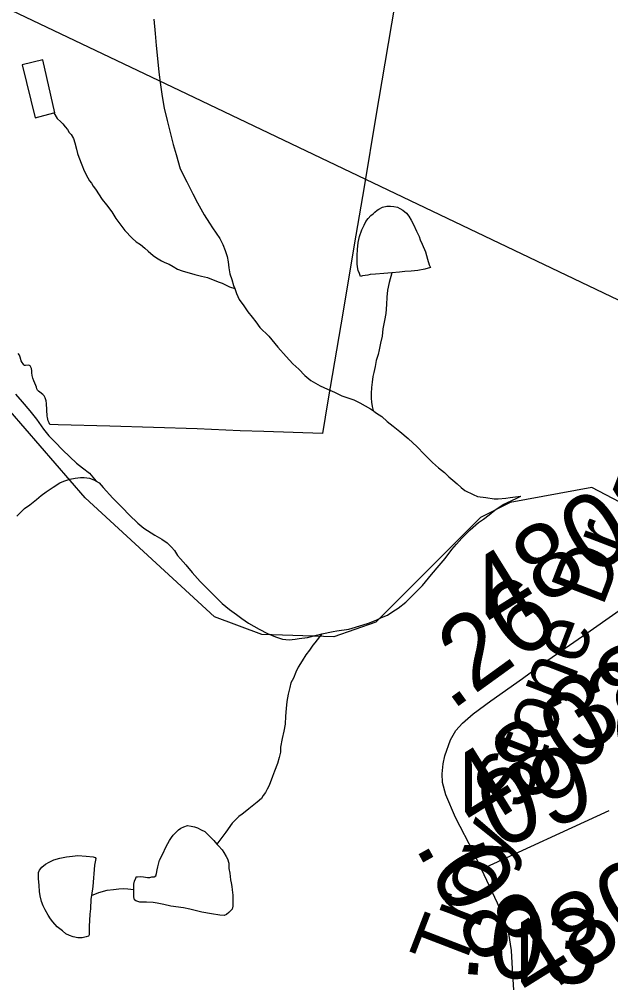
# Model space of a CAD drawing. Extents: x 2001466 to 31450019, y -30647475 to 847247.
# Drawn here: x 2050435 to 2052417, y 660371 to 663620 of the extents above; entities that cross this region are included whole.
import ezdxf

# ---------------------------------------------------------------- set-up
doc = ezdxf.new("R2010")
doc.units = 0
for name, color, linetype in [('Exist Boundary Political City Limit New', 7, 'Continuous'), ('Exist Hydrographic Creek Single Shore', 7, 'Continuous'), ('Exist Hydrographic Misc Water Feature', 7, 'Continuous'), ('Exist Road Secondary Mileage Hundredths English Label', 7, 'Continuous'), ('Exist Road Secondary Type 51 Attributed', 7, 'Continuous'), ('Exist Road Secondary Type 51 Label', 7, 'Continuous'), ('Exist Road Secondary Type 51 Number Label', 7, 'Continuous'), ('Exist Utilities Electrical Transmission Line', 7, 'Continuous'), ('Map Preparation Boundary City Limit Buffer Line', 7, 'Continuous')]:
    doc.layers.add(name, color=color, linetype=linetype)

msp = doc.modelspace()

# ---------------------------------------------------------------- linework, layer by layer
at = {"layer": 'Exist Boundary Political City Limit New'}
for points in [[(2051693.8, 663670.6), (2051660.2, 663472.7), (2051630.2, 663295.2), (2051590.4, 663059.1), (2051557.4, 662864.2)], [(2051557.4, 662864.2), (2051519.8, 662641.6), (2051469.1, 662341.7), (2051450.6, 662232.1), (2051254.1, 662238), (2051174.9, 662241.2), (2051031.1, 662247), (2050737.9, 662256.4), (2050564.6, 662260.8), (2050537.2, 662261.9), (2050534.2, 662267.4), (2050531.6, 662274.4), (2050528.9, 662285.5), (2050528.1, 662290), (2050525.5, 662331.8), (2050524.1, 662340.9), (2050521.1, 662351.8), (2050517.9, 662358.4), (2050513.8, 662362.9), (2050503.2, 662369.9), (2050498.4, 662373.5), (2050495.1, 662377.2), (2050493.5, 662381.5), (2050492.2, 662386.8), (2050490.4, 662392.8), (2050482.8, 662408.8), (2050479.8, 662417.2), (2050477.9, 662426.2), (2050477, 662434.6), (2050476.8, 662441.9), (2050475.2, 662449.6), (2050471, 662458.1), (2050469.1, 662459.9), (2050466.9, 662460.6), (2050455.4, 662459.5), (2050452, 662460.1), (2050449.6, 662462.1), (2050447, 662465.3), (2050444.4, 662469.2), (2050441.2, 662475.6), (2050438, 662488.1), (2050435.2, 662494.6), (2050431.2, 662500.1)]]:
    msp.add_lwpolyline(points, dxfattribs=at)
at = {"layer": 'Exist Hydrographic Creek Single Shore'}
msp.add_lwpolyline([(2052588.2, 661927.8), (2052354.2, 662050.7), (2052080.3, 662000.5), (2051980.2, 661950.1), (2051630.2, 661599.5), (2051489.1, 661549.9), (2051247.1, 661558.1), (2051089.2, 661617.1), (2050655.1, 662016.3), (2050404.2, 662306.8), (2050346.1, 662406.5), (2050196.2, 662537.4), (2049962.3, 662663.5), (2049720.3, 662970.3), (2049613.3, 662989.9)], dxfattribs=at)
at = {"layer": 'Exist Hydrographic Misc Water Feature'}
for points in [[(2050885.4, 663620.7), (2050889.5, 663572.6), (2050893.4, 663532.7), (2050897.5, 663488.7), (2050901.8, 663442.7), (2050907.8, 663400.8), (2050913.9, 663360.8), (2050919.9, 663322.8), (2050929.9, 663280.8), (2050940.2, 663240.8), (2050950, 663200.8), (2050960.3, 663166.9), (2050974.2, 663118.9), (2050996.3, 663075), (2051016.4, 663035), (2051032.4, 663005), (2051054.6, 662965.1), (2051072.6, 662937.1), (2051082.7, 662921.1), (2051094.6, 662903.2), (2051106.7, 662885.2), (2051116.7, 662865.2), (2051124.7, 662845.3), (2051130.9, 662825.3), (2051134.8, 662807.3), (2051136.8, 662787.3), (2051140.9, 662767.3), (2051147.1, 662747.4), (2051153, 662727.4), (2051156.9, 662717.4)], [(2050550, 663306.1), (2050554.1, 663306.1), (2050513.7, 663484), (2050443.7, 663467.9), (2050488, 663290), (2050550, 663306.1)], [(2050550, 663306.1), (2050562, 663288.1), (2050574.1, 663276.1), (2050580.1, 663270.1), (2050588.1, 663260.1), (2050596.1, 663250.2), (2050602, 663240.2), (2050608.2, 663234.2), (2050616.2, 663220.2), (2050620.3, 663206.3), (2050626.2, 663184.3), (2050630.1, 663170.3), (2050634.2, 663158.3), (2050644.3, 663132.3), (2050652.3, 663112.3), (2050664.4, 663088.4), (2050670.3, 663078.3), (2050676.5, 663070.4), (2050682.4, 663060.4), (2050690.4, 663050.4)], [(2050690.4, 663050.4), (2050712.6, 663016.4), (2050726.5, 662998.4), (2050744.5, 662974.5), (2050758.7, 662952.5), (2050774.7, 662930.6), (2050788.6, 662912.6), (2050812.6, 662886.6), (2050826.8, 662874.7), (2050840.7, 662864.7), (2050854.9, 662852.7), (2050866.8, 662842.8), (2050882.8, 662828.8), (2050894.8, 662820.8), (2050910.8, 662810.8), (2050922.9, 662804.9), (2050936.9, 662798.9), (2050950.8, 662791), (2050964.8, 662783), (2050980.8, 662777), (2051023, 662765.1), (2051044.9, 662759.1), (2051065, 662755.1), (2051079, 662749.2), (2051105, 662739.2), (2051114.9, 662735.3), (2051138.9, 662723.3), (2051156.9, 662717.4)], [(2051682.9, 662770.3), (2051656.8, 662768.3), (2051628.9, 662766.2), (2051610.9, 662764.2), (2051602.9, 662762.2), (2051584.8, 662760.1), (2051578.9, 662758.1), (2051574.8, 662768.1), (2051570.9, 662778.1), (2051568.6, 662790.1), (2051566.8, 662800.1), (2051566.8, 662814.1), (2051566.8, 662828.1), (2051568.6, 662848.1), (2051570.5, 662872.1), (2051574.6, 662892.1), (2051582.6, 662914.1), (2051590.4, 662930.1), (2051596.5, 662942.1), (2051604.5, 662952.1), (2051612.5, 662962.1), (2051620.5, 662968.1), (2051626.5, 662974.1), (2051634.3, 662980.2), (2051640.4, 662984.2), (2051652.3, 662990.2), (2051666.3, 662994.2), (2051678.4, 662994.3), (2051690.2, 662992.3), (2051702.3, 662990.3), (2051710.3, 662986.3), (2051720.4, 662980.3), (2051732.3, 662970.3), (2051740.5, 662960.4), (2051748.5, 662946.4), (2051756.5, 662932.4), (2051766.5, 662910.4), (2051774.5, 662892.5), (2051778.6, 662880.5), (2051784.6, 662866.5), (2051796.7, 662840.5), (2051802.6, 662816.6), (2051808.8, 662796.6), (2051812.7, 662788.6), (2051794.6, 662782.5), (2051770.6, 662778.5), (2051748.7, 662776.4), (2051726.7, 662774.4), (2051708.7, 662772.4), (2051682.9, 662770.3)], [(2051682.9, 662770.3), (2051674.9, 662738.3), (2051668.9, 662712.3), (2051666.9, 662688.3), (2051665, 662664.3), (2051663.2, 662634.3), (2051659.1, 662610.3), (2051653.1, 662582.3), (2051651.3, 662558.3), (2051645.1, 662534.3), (2051641.2, 662512.3), (2051637.3, 662496.3), (2051631.4, 662476.3), (2051627.3, 662456.3), (2051623.4, 662436.3), (2051619.5, 662422.3), (2051617.5, 662404.3), (2051615.4, 662386.3), (2051613.6, 662366.3), (2051613.6, 662350.3), (2051615.6, 662336.3), (2051617.7, 662322.3), (2051620.3, 662308.4), (2051623.6, 662306.3)], [(2051156.9, 662717.4), (2051163.1, 662701.3), (2051171.1, 662681.3), (2051187, 662659.4), (2051201, 662639.4), (2051215.1, 662621.5), (2051227.2, 662605.5), (2051241.2, 662587.5), (2051271.1, 662557.6), (2051301.3, 662521.6), (2051329.4, 662489.7), (2051351.5, 662465.7), (2051371.4, 662447.8), (2051391.5, 662425.8), (2051411.4, 662409.8), (2051443.4, 662391.9), (2051467.6, 662379.9), (2051491.5, 662370.1), (2051515.5, 662358.1), (2051539.5, 662350.1), (2051555.5, 662344.2), (2051575.6, 662334.2), (2051593.7, 662324.2), (2051611.5, 662314.3), (2051620.3, 662308.4), (2051623.6, 662306.3)], [(2050421.8, 662364), (2050443.7, 662338.1), (2050469.8, 662308.1), (2050491.9, 662280.2), (2050515.9, 662246.2), (2050534, 662224.3), (2050554.1, 662204.3), (2050580.1, 662176.3), (2050626.2, 662132.5), (2050646.1, 662116.5), (2050670.1, 662098.5), (2050692.6, 662071.9), (2050702.1, 662066.6)], [(2051623.6, 662306.3), (2051631.6, 662300.3), (2051649.6, 662288.3), (2051667.7, 662272.3), (2051687.8, 662256.4), (2051709.7, 662238.5), (2051737.8, 662214.5), (2051767.8, 662186.6), (2051791.7, 662162.6), (2051819.8, 662134.7), (2051839.9, 662116.7), (2051860, 662100.8), (2051874, 662086.8), (2051888.1, 662074.9), (2051902.1, 662062.8), (2051916, 662050.8), (2051928.1, 662040.9), (2051956, 662027), (2051970.1, 662021), (2051998, 662017.1), (2052026.1, 662013.1), (2052040.1, 662013.1), (2052066.1, 662015.2), (2052080, 662017.2), (2052116.1, 662021.3)], [(2050426.5, 661954.2), (2050452.3, 661980.1), (2050470.4, 661992.2), (2050492.5, 662010.2), (2050508.3, 662024.3), (2050524.3, 662036.3), (2050548.3, 662052.3), (2050570.3, 662066.4), (2050584.4, 662072.4), (2050604.3, 662078.4), (2050622.1, 662082.5), (2050640.2, 662084.5), (2050652.3, 662084.5), (2050670.1, 662082.5), (2050684.3, 662076.6), (2050692.6, 662071.9), (2050702.1, 662066.6)], [(2050702.1, 662066.6), (2050716.2, 662050.6), (2050748.2, 662014.7), (2050780.4, 661982.8), (2050802.4, 661958.8), (2050832.5, 661930.9), (2050852.4, 661914.9), (2050888.5, 661891), (2050912.5, 661877), (2050930.5, 661865.1), (2050944.5, 661851.1), (2050954.5, 661839.1), (2050964.8, 661823.1), (2050974.6, 661811.1), (2050992.7, 661791.2), (2051014.6, 661765.3), (2051040.8, 661735.3), (2051068.7, 661707.3), (2051092.9, 661683.4), (2051114.9, 661661.4), (2051138.9, 661641.5), (2051162.9, 661625.5), (2051180.9, 661611.6), (2051203, 661595.7), (2051239.1, 661575.7), (2051267, 661561.8), (2051293.1, 661549.8), (2051317.1, 661541.9), (2051339, 661539.9), (2051359.1, 661541.9), (2051373, 661544), (2051401.1, 661548.1), (2051431.1, 661556.1), (2051449.1, 661560.1)], [(2051449.1, 661560.1), (2051487, 661568.1), (2051499.1, 661570.3), (2051538.9, 661576.3), (2051586.9, 661590.3), (2051604.9, 661596.4), (2051631, 661606.4), (2051648.8, 661614.5), (2051668.9, 661622.5), (2051686.8, 661634.5), (2051704.8, 661646.5), (2051730.8, 661666.6), (2051758.7, 661694.7), (2051786.6, 661722.7), (2051816.6, 661758.7), (2051842.6, 661788.8), (2051862.5, 661812.9), (2051884.4, 661842.9), (2051900.4, 661860.9), (2051918.3, 661880.9), (2051946.4, 661909), (2051974.2, 661933), (2051990.2, 661945), (2052010.1, 661959.1), (2052028.2, 661975.1), (2052056.1, 661993.2), (2052086, 662007.2), (2052102, 662015.2), (2052116.1, 662021.3)], [(2051449.1, 661560.1), (2051425.1, 661530.1), (2051419, 661522), (2051407.3, 661506), (2051395.2, 661490), (2051383.1, 661470), (2051369.3, 661448), (2051361.3, 661432), (2051353.3, 661412), (2051345.3, 661396), (2051341.5, 661379.9), (2051335.5, 661357.9), (2051331.4, 661333.9), (2051329.6, 661309.9), (2051327.5, 661283.9), (2051325.5, 661257.9), (2051321.8, 661233.9), (2051315.6, 661209.9), (2051309.9, 661179.9), (2051309.9, 661163.9), (2051305.8, 661145.9), (2051299.8, 661125.9), (2051290, 661099.9), (2051283.8, 661081.9), (2051271.9, 661051.8), (2051266, 661039.8), (2051260, 661027.8), (2051252, 661017.8), (2051246.1, 661007.8), (2051232.2, 660995.8), (2051204.1, 660973.8), (2051192.2, 660963.7), (2051182.1, 660955.7), (2051170.2, 660947.7), (2051158.3, 660935.7), (2051148.3, 660925.7), (2051126.4, 660895.7), (2051096.4, 660855.6)], [(2050818.6, 660703.1), (2050818.6, 660709.1), (2050818.6, 660721.1), (2050820.6, 660731.1), (2050824.7, 660741.1), (2050826.6, 660745.1), (2050830.7, 660745.1), (2050840.7, 660747.1), (2050850.6, 660745.2), (2050864.7, 660743.2), (2050872.7, 660743.2), (2050878.6, 660745.2), (2050886.6, 660745.2), (2050892.6, 660749.2), (2050894.6, 660757.2), (2050896.5, 660769.2), (2050898.5, 660779.2), (2050904.5, 660801.2), (2050916.6, 660825.3), (2050924.4, 660843.3), (2050932.4, 660857.3), (2050938.3, 660867.3), (2050944.5, 660877.3), (2050950.4, 660885.3), (2050956.4, 660891.3), (2050962.3, 660897.3), (2050968.3, 660903.3), (2050976.3, 660909.3), (2050986.3, 660913.3), (2050998.2, 660917.4), (2051010.3, 660915.4), (2051022.2, 660913.4), (2051032.2, 660909.5), (2051044.3, 660903.5), (2051056.2, 660897.5), (2051064.2, 660889.5), (2051072.2, 660881.5), (2051086.4, 660867.5), (2051096.4, 660855.6)], [(2051096.4, 660855.6), (2051102.4, 660849.6), (2051114.5, 660835.6), (2051120.4, 660827.7), (2051128.4, 660813.7), (2051132.5, 660805.7), (2051136.6, 660791.7), (2051136.6, 660773.7), (2051140.5, 660757.7), (2051142.6, 660735.6), (2051144.6, 660725.7), (2051146.7, 660713.7), (2051148.7, 660701.7), (2051150.5, 660683.7), (2051150.8, 660659.7), (2051150.8, 660647.7), (2051148.7, 660637.7), (2051142.8, 660631.7), (2051136.8, 660625.7), (2051128.8, 660619.7), (2051120.8, 660615.6), (2051106.9, 660617.6), (2051078.8, 660621.6), (2051046.8, 660627.5), (2051006.8, 660637.5), (2050984.9, 660641.4), (2050942.8, 660647.4), (2050918.8, 660653.3), (2050896.7, 660657.2), (2050882.8, 660659.2), (2050860.8, 660661.2), (2050838.9, 660661.2), (2050824.7, 660665.1), (2050820.8, 660669.1), (2050818.8, 660679.1), (2050818.8, 660691.1), (2050818.6, 660703.1)], [(2050676.9, 660682.8), (2050674.8, 660670.8), (2050673, 660638.9), (2050670.9, 660620.8), (2050669.1, 660578.8), (2050669.1, 660550.8), (2050667, 660546.8), (2050659, 660544.8), (2050645.1, 660540.8), (2050630.9, 660540.8), (2050615, 660544.7), (2050603.1, 660548.7), (2050591, 660554.7), (2050579.1, 660564.6), (2050561, 660578.6), (2050546.9, 660594.6), (2050538.9, 660604.6), (2050530.9, 660616.6), (2050520.8, 660634.5), (2050514.9, 660648.5), (2050508.9, 660662.5), (2050504.8, 660682.5), (2050502.8, 660696.5), (2050500.7, 660716.5), (2050498.7, 660740.5), (2050498.7, 660750.5), (2050498.7, 660760.4), (2050502.6, 660768.4), (2050510.6, 660778.5), (2050522.7, 660788.5), (2050534.6, 660794.5), (2050550.6, 660802.6), (2050570.5, 660808.6), (2050592.6, 660812.6), (2050612.5, 660814.7), (2050630.5, 660816.7), (2050658.6, 660814.8), (2050682.6, 660812.8), (2050688.6, 660810.8), (2050690.6, 660806.8), (2050686.5, 660784.8), (2050680.8, 660712.8), (2050676.9, 660682.8)], [(2050676.9, 660682.8), (2050700.9, 660692.8), (2050728.8, 660700.9), (2050750.7, 660703), (2050768.7, 660705), (2050782.7, 660707), (2050798.7, 660705), (2050818.6, 660703.1)]]:
    msp.add_lwpolyline(points, dxfattribs=at)
at = {"layer": 'Exist Road Secondary Type 51 Attributed'}
msp.add_line((2051984.4, 660771.8), (2052412.3, 660967.6), dxfattribs=at)
for points in [[(2051984.4, 660771.8), (2051958.1, 660825.6), (2051897.2, 660944.4), (2051864.7, 661020.7), (2051853.4, 661061.7), (2051852, 661091.4), (2051855.8, 661124.6), (2051860.8, 661151), (2051880.3, 661204.5), (2051898.5, 661236.4), (2051919.9, 661260.2), (2051956.3, 661291.6), (2052015.5, 661335.3), (2052121.6, 661410.1), (2052177.7, 661451.7), (2052336.9, 661562), (2052531.8, 661698.3)], [(2052092.2, 660367.1), (2052088.4, 660437.1), (2052084.1, 660498.6), (2052075.6, 660555.8), (2052069, 660579.2), (2052059.9, 660603.7), (2052037.4, 660657.6), (2051984.4, 660771.8)]]:
    msp.add_lwpolyline(points, dxfattribs=at)
at = {"layer": 'Exist Utilities Electrical Transmission Line'}
msp.add_lwpolyline([(2063583.7, 657590.1), (2059873.3, 658420.5), (2058009.5, 660180.5), (2056432.8, 660774), (2050997.3, 663369.7), (2049560.3, 664054.6)], dxfattribs=at)
at = {"layer": 'Map Preparation Boundary City Limit Buffer Line'}
for points in [[(2051693.8, 663670.6), (2051660.2, 663472.7), (2051630.2, 663295.2), (2051590.4, 663059.1), (2051557.4, 662864.2)], [(2051557.4, 662864.2), (2051519.8, 662641.6), (2051469.1, 662341.7), (2051450.6, 662232.1), (2051254.1, 662238), (2051174.9, 662241.2), (2051031.1, 662247), (2050737.9, 662256.4), (2050564.6, 662260.8), (2050537.2, 662261.9), (2050534.2, 662267.4), (2050531.6, 662274.4), (2050528.9, 662285.5), (2050528.1, 662290), (2050525.5, 662331.8), (2050524.1, 662340.9), (2050521.1, 662351.8), (2050517.9, 662358.4), (2050513.8, 662362.9), (2050503.2, 662369.9), (2050498.4, 662373.5), (2050495.1, 662377.2), (2050493.5, 662381.5), (2050492.2, 662386.8), (2050490.4, 662392.8), (2050482.8, 662408.8), (2050479.8, 662417.2), (2050477.9, 662426.2), (2050477, 662434.6), (2050476.8, 662441.9), (2050475.2, 662449.6), (2050471, 662458.1), (2050469.1, 662459.9), (2050466.9, 662460.6), (2050455.4, 662459.5), (2050452, 662460.1), (2050449.6, 662462.1), (2050447, 662465.3), (2050444.4, 662469.2), (2050441.2, 662475.6), (2050438, 662488.1), (2050435.2, 662494.6), (2050431.2, 662500.1)]]:
    msp.add_lwpolyline(points, dxfattribs=at)

# ---------------------------------------------------------------- texts
at = {"layer": 'Exist Road Secondary Mileage Hundredths English Label'}
for s, rotation, p in [('.26', 35.8801, (2051882.3, 661300.3)), ('.09', 20.9996, (2051946.9, 660803.4)), ('.08', 298.9731, (2051758.4, 660848.4)), ('.03', 354.9185, (2051908.5, 660422.5))]:
    msp.add_text(s, height=250, rotation=rotation, dxfattribs=at).set_placement(p)
at = {"layer": 'Exist Road Secondary Type 51 Label'}
msp.add_text('Troy Stone Dr.', height=190, rotation=68.9527, dxfattribs=at).set_placement((2051917.8, 660421.8))
at = {"layer": 'Exist Road Secondary Type 51 Number Label'}
for s, p in [('4801', (2052034, 661554.6)), ('3899', (2052312, 661146.2)), ('4802', (2051965.1, 660891.3)), ('4803', (2052152.5, 660321.1))]:
    msp.add_text(s, height=250, rotation=31.918, dxfattribs=at).set_placement(p)

doc.saveas('drawing.dxf')
